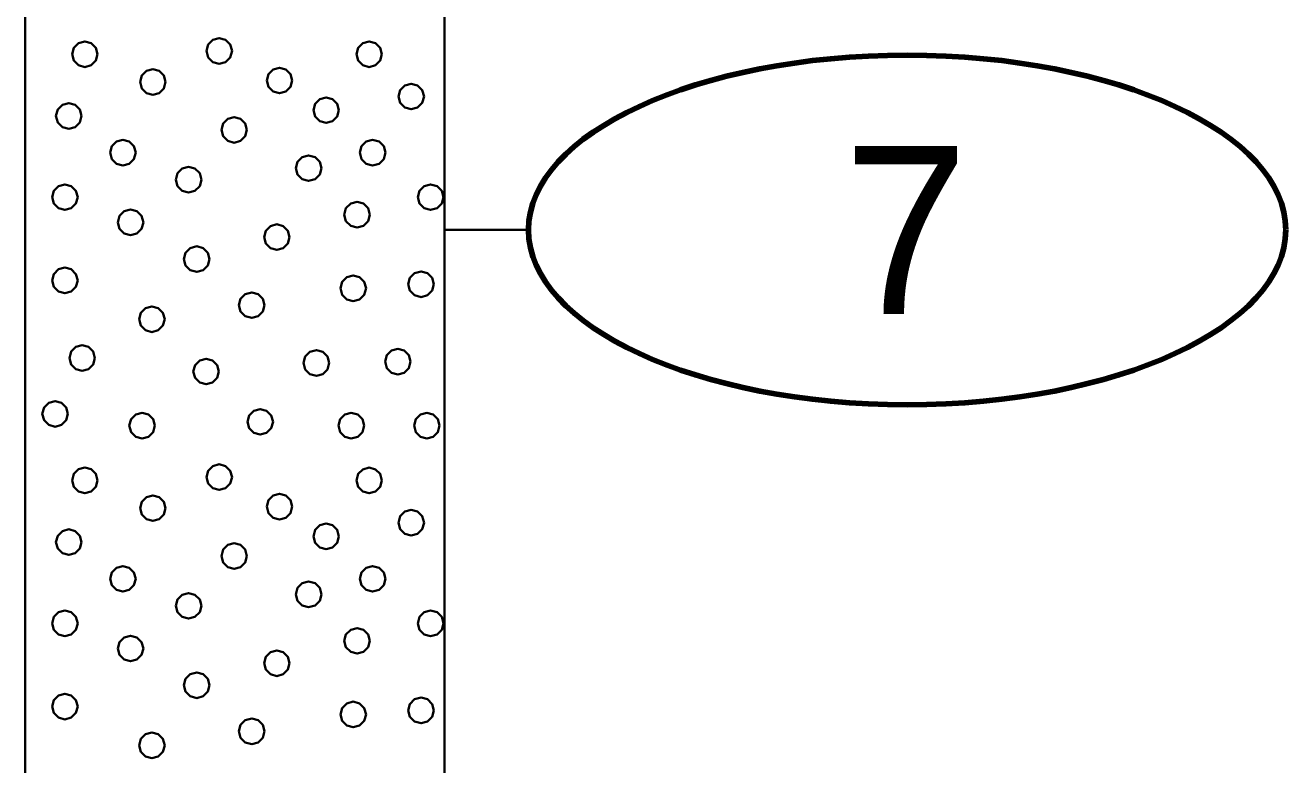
# Model space of a CAD drawing. Extents: x -582 to 653, y -817 to -3.
# Drawn here: x -573.75 to -566.23, y -199.3 to -194.89 of the extents above; entities that cross this region are included whole.
import ezdxf
from ezdxf.enums import TextEntityAlignment as Align

# ---------------------------------------------------------------- set-up
doc = ezdxf.new("R2010")
doc.units = 0
doc.header["$LTSCALE"] = 0.4
doc.layers.add('27', color=7, linetype='Continuous', lineweight=40)

msp = doc.modelspace()

# ---------------------------------------------------------------- linework, layer by layer
at = {"layer": '27'}
msp.add_line((-570.7477, -196.108), (-571.2477, -196.108), dxfattribs=at)
for points in [[(-573.7477, -192.308), (-571.2477, -192.308), (-571.2477, -207.308), (-573.7477, -207.308)], [(-573.3158, -195.0607), (-573.326, -195.0226), (-573.3539, -194.9947), (-573.392, -194.9845), (-573.4301, -194.9947), (-573.458, -195.0226), (-573.4682, -195.0607), (-573.458, -195.0988), (-573.4301, -195.1267), (-573.392, -195.1369), (-573.3539, -195.1267), (-573.326, -195.0988)], [(-572.5148, -195.0411), (-572.525, -195.003), (-572.5529, -194.9751), (-572.591, -194.9649), (-572.6291, -194.9751), (-572.657, -195.003), (-572.6672, -195.0411), (-572.657, -195.0792), (-572.6291, -195.1071), (-572.591, -195.1173), (-572.5529, -195.1071), (-572.525, -195.0792)], [(-571.6212, -195.0607), (-571.6314, -195.0226), (-571.6593, -194.9948), (-571.6974, -194.9845), (-571.7355, -194.9948), (-571.7634, -195.0226), (-571.7736, -195.0607), (-571.7634, -195.0988), (-571.7355, -195.1267), (-571.6974, -195.1369), (-571.6593, -195.1267), (-571.6314, -195.0988)], [(-572.9108, -195.226), (-572.921, -195.1879), (-572.9489, -195.16), (-572.987, -195.1498), (-573.0251, -195.16), (-573.053, -195.1879), (-573.0632, -195.226), (-573.053, -195.2641), (-573.0251, -195.2919), (-572.987, -195.3022), (-572.9489, -195.2919), (-572.921, -195.2641)], [(-572.1558, -195.217), (-572.166, -195.1789), (-572.1939, -195.151), (-572.232, -195.1408), (-572.2701, -195.151), (-572.2979, -195.1789), (-572.3082, -195.217), (-572.2979, -195.2551), (-572.2701, -195.283), (-572.232, -195.2932), (-572.1939, -195.283), (-572.166, -195.2551)], [(-571.3703, -195.3128), (-571.3805, -195.2747), (-571.4084, -195.2469), (-571.4465, -195.2366), (-571.4846, -195.2469), (-571.5125, -195.2747), (-571.5227, -195.3128), (-571.5125, -195.3509), (-571.4846, -195.3788), (-571.4465, -195.389), (-571.4084, -195.3788), (-571.3805, -195.3509)], [(-573.412, -195.4285), (-573.4222, -195.3904), (-573.4501, -195.3625), (-573.4882, -195.3523), (-573.5263, -195.3625), (-573.5541, -195.3904), (-573.5644, -195.4285), (-573.5541, -195.4666), (-573.5263, -195.4945), (-573.4882, -195.5047), (-573.4501, -195.4945), (-573.4222, -195.4666)], [(-571.8775, -195.3942), (-571.8877, -195.3561), (-571.9156, -195.3282), (-571.9537, -195.318), (-571.9918, -195.3282), (-572.0197, -195.3561), (-572.0299, -195.3942), (-572.0197, -195.4323), (-571.9918, -195.4602), (-571.9537, -195.4704), (-571.9156, -195.4602), (-571.8877, -195.4323)], [(-572.4259, -195.5117), (-572.4361, -195.4736), (-572.464, -195.4457), (-572.5021, -195.4355), (-572.5402, -195.4457), (-572.5681, -195.4736), (-572.5783, -195.5117), (-572.5681, -195.5498), (-572.5402, -195.5777), (-572.5021, -195.5879), (-572.464, -195.5777), (-572.4361, -195.5498)], [(-573.0891, -195.6472), (-573.0993, -195.6091), (-573.1272, -195.5812), (-573.1653, -195.571), (-573.2034, -195.5812), (-573.2312, -195.6091), (-573.2415, -195.6472), (-573.2312, -195.6853), (-573.2034, -195.7132), (-573.1653, -195.7234), (-573.1272, -195.7132), (-573.0993, -195.6853)], [(-571.6004, -195.6472), (-571.6106, -195.6091), (-571.6385, -195.5812), (-571.6766, -195.571), (-571.7147, -195.5812), (-571.7426, -195.6091), (-571.7528, -195.6472), (-571.7426, -195.6853), (-571.7147, -195.7132), (-571.6766, -195.7234), (-571.6385, -195.7132), (-571.6106, -195.6853)], [(-571.9818, -195.74), (-571.992, -195.7019), (-572.0199, -195.674), (-572.058, -195.6638), (-572.0961, -195.674), (-572.124, -195.7019), (-572.1342, -195.74), (-572.124, -195.7781), (-572.0961, -195.806), (-572.058, -195.8162), (-572.0199, -195.806), (-571.992, -195.7781)], [(-572.6975, -195.8086), (-572.7077, -195.7705), (-572.7356, -195.7427), (-572.7737, -195.7324), (-572.8118, -195.7427), (-572.8397, -195.7705), (-572.8499, -195.8086), (-572.8397, -195.8467), (-572.8118, -195.8746), (-572.7737, -195.8848), (-572.7356, -195.8746), (-572.7077, -195.8467)], [(-573.4348, -195.9129), (-573.4451, -195.8748), (-573.4729, -195.8469), (-573.511, -195.8367), (-573.5491, -195.8469), (-573.577, -195.8748), (-573.5872, -195.9129), (-573.577, -195.951), (-573.5491, -195.9789), (-573.511, -195.9891), (-573.4729, -195.9789), (-573.4451, -195.951)], [(-571.2546, -195.9129), (-571.2648, -195.8748), (-571.2927, -195.8469), (-571.3308, -195.8367), (-571.3689, -195.8469), (-571.3968, -195.8748), (-571.407, -195.9129), (-571.3968, -195.951), (-571.3689, -195.9789), (-571.3308, -195.9891), (-571.2927, -195.9789), (-571.2648, -195.951)], [(-571.6932, -196.0171), (-571.7034, -195.979), (-571.7313, -195.9511), (-571.7694, -195.9409), (-571.8075, -195.9511), (-571.8354, -195.979), (-571.8456, -196.0171), (-571.8354, -196.0552), (-571.8075, -196.0831), (-571.7694, -196.0933), (-571.7313, -196.0831), (-571.7034, -196.0552)], [(-573.0433, -196.0629), (-573.0535, -196.0248), (-573.0814, -195.9969), (-573.1195, -195.9867), (-573.1576, -195.9969), (-573.1855, -196.0248), (-573.1957, -196.0629), (-573.1855, -196.101), (-573.1576, -196.1289), (-573.1195, -196.1391), (-573.0814, -196.1289), (-573.0535, -196.101)], [(-572.1712, -196.1506), (-572.1814, -196.1125), (-572.2093, -196.0846), (-572.2474, -196.0744), (-572.2855, -196.0846), (-572.3134, -196.1125), (-572.3236, -196.1506), (-572.3134, -196.1887), (-572.2855, -196.2166), (-572.2474, -196.2268), (-572.2093, -196.2166), (-572.1814, -196.1887)], [(-572.6492, -196.2816), (-572.6594, -196.2435), (-572.6873, -196.2156), (-572.7254, -196.2054), (-572.7635, -196.2156), (-572.7914, -196.2435), (-572.8016, -196.2816), (-572.7914, -196.3197), (-572.7635, -196.3475), (-572.7254, -196.3578), (-572.6873, -196.3475), (-572.6594, -196.3197)], [(-573.4348, -196.4087), (-573.4451, -196.3706), (-573.4729, -196.3427), (-573.511, -196.3325), (-573.5491, -196.3427), (-573.577, -196.3706), (-573.5872, -196.4087), (-573.577, -196.4468), (-573.5491, -196.4747), (-573.511, -196.4849), (-573.4729, -196.4747), (-573.4451, -196.4468)], [(-571.3118, -196.4316), (-571.322, -196.3935), (-571.3499, -196.3656), (-571.388, -196.3554), (-571.4261, -196.3656), (-571.454, -196.3935), (-571.4642, -196.4316), (-571.454, -196.4697), (-571.4261, -196.4976), (-571.388, -196.5078), (-571.3499, -196.4976), (-571.322, -196.4697)], [(-571.7161, -196.4557), (-571.7263, -196.4176), (-571.7542, -196.3897), (-571.7923, -196.3795), (-571.8304, -196.3897), (-571.8583, -196.4176), (-571.8685, -196.4557), (-571.8583, -196.4938), (-571.8304, -196.5217), (-571.7923, -196.5319), (-571.7542, -196.5217), (-571.7263, -196.4938)], [(-572.3212, -196.5561), (-572.3314, -196.518), (-572.3593, -196.4902), (-572.3974, -196.4799), (-572.4355, -196.4902), (-572.4634, -196.518), (-572.4736, -196.5561), (-572.4634, -196.5942), (-572.4355, -196.6221), (-572.3974, -196.6323), (-572.3593, -196.6221), (-572.3314, -196.5942)], [(-572.9162, -196.6401), (-572.9264, -196.602), (-572.9543, -196.5741), (-572.9924, -196.5639), (-573.0305, -196.5741), (-573.0584, -196.602), (-573.0686, -196.6401), (-573.0584, -196.6782), (-573.0305, -196.706), (-572.9924, -196.7163), (-572.9543, -196.706), (-572.9264, -196.6782)], [(-573.3319, -196.8714), (-573.3421, -196.8333), (-573.37, -196.8054), (-573.4081, -196.7952), (-573.4462, -196.8054), (-573.4741, -196.8333), (-573.4843, -196.8714), (-573.4741, -196.9095), (-573.4462, -196.9374), (-573.4081, -196.9476), (-573.37, -196.9374), (-573.3421, -196.9095)], [(-572.5933, -196.9515), (-572.6035, -196.9134), (-572.6314, -196.8855), (-572.6695, -196.8753), (-572.7076, -196.8855), (-572.7355, -196.9134), (-572.7457, -196.9515), (-572.7355, -196.9896), (-572.7076, -197.0175), (-572.6695, -197.0277), (-572.6314, -197.0175), (-572.6035, -196.9896)], [(-571.936, -196.9007), (-571.9462, -196.8626), (-571.9741, -196.8347), (-572.0122, -196.8245), (-572.0503, -196.8347), (-572.0782, -196.8626), (-572.0884, -196.9007), (-572.0782, -196.9388), (-572.0503, -196.9667), (-572.0122, -196.9769), (-571.9741, -196.9667), (-571.9462, -196.9388)], [(-571.4504, -196.893), (-571.4606, -196.8549), (-571.4885, -196.827), (-571.5266, -196.8168), (-571.5647, -196.827), (-571.5926, -196.8549), (-571.6028, -196.893), (-571.5926, -196.9311), (-571.5647, -196.959), (-571.5266, -196.9692), (-571.4885, -196.959), (-571.4606, -196.9311)], [(-573.4933, -197.2045), (-573.5035, -197.1664), (-573.5314, -197.1385), (-573.5695, -197.1283), (-573.6076, -197.1385), (-573.6355, -197.1664), (-573.6457, -197.2045), (-573.6355, -197.2426), (-573.6076, -197.2705), (-573.5695, -197.2807), (-573.5314, -197.2705), (-573.5035, -197.2426)], [(-572.2704, -197.2515), (-572.2806, -197.2134), (-572.3085, -197.1855), (-572.3466, -197.1753), (-572.3847, -197.1855), (-572.4125, -197.2134), (-572.4228, -197.2515), (-572.4125, -197.2896), (-572.3847, -197.3175), (-572.3466, -197.3277), (-572.3085, -197.3175), (-572.2806, -197.2896)], [(-572.9746, -197.2744), (-572.9848, -197.2363), (-573.0127, -197.2084), (-573.0508, -197.1982), (-573.0889, -197.2084), (-573.1168, -197.2363), (-573.127, -197.2744), (-573.1168, -197.3125), (-573.0889, -197.3404), (-573.0508, -197.3506), (-573.0127, -197.3404), (-572.9848, -197.3125)], [(-571.7275, -197.2744), (-571.7377, -197.2363), (-571.7656, -197.2084), (-571.8037, -197.1982), (-571.8418, -197.2084), (-571.8697, -197.2363), (-571.8799, -197.2744), (-571.8697, -197.3125), (-571.8418, -197.3404), (-571.8037, -197.3506), (-571.7656, -197.3404), (-571.7377, -197.3125)], [(-571.2775, -197.2744), (-571.2877, -197.2363), (-571.3156, -197.2084), (-571.3537, -197.1982), (-571.3918, -197.2084), (-571.4197, -197.2363), (-571.4299, -197.2744), (-571.4197, -197.3125), (-571.3918, -197.3404), (-571.3537, -197.3506), (-571.3156, -197.3404), (-571.2877, -197.3125)], [(-573.3158, -197.6007), (-573.326, -197.5626), (-573.3539, -197.5347), (-573.392, -197.5245), (-573.4301, -197.5347), (-573.458, -197.5626), (-573.4682, -197.6007), (-573.458, -197.6388), (-573.4301, -197.6667), (-573.392, -197.6769), (-573.3539, -197.6667), (-573.326, -197.6388)], [(-572.5148, -197.5811), (-572.525, -197.543), (-572.5529, -197.5151), (-572.591, -197.5049), (-572.6291, -197.5151), (-572.657, -197.543), (-572.6672, -197.5811), (-572.657, -197.6192), (-572.6291, -197.6471), (-572.591, -197.6573), (-572.5529, -197.6471), (-572.525, -197.6192)], [(-571.6212, -197.6007), (-571.6314, -197.5626), (-571.6593, -197.5348), (-571.6974, -197.5245), (-571.7355, -197.5348), (-571.7634, -197.5626), (-571.7736, -197.6007), (-571.7634, -197.6388), (-571.7355, -197.6667), (-571.6974, -197.6769), (-571.6593, -197.6667), (-571.6314, -197.6388)], [(-572.9108, -197.766), (-572.921, -197.7279), (-572.9489, -197.7), (-572.987, -197.6898), (-573.0251, -197.7), (-573.053, -197.7279), (-573.0632, -197.766), (-573.053, -197.8041), (-573.0251, -197.8319), (-572.987, -197.8422), (-572.9489, -197.8319), (-572.921, -197.8041)], [(-572.1558, -197.757), (-572.166, -197.7189), (-572.1939, -197.691), (-572.232, -197.6808), (-572.2701, -197.691), (-572.2979, -197.7189), (-572.3082, -197.757), (-572.2979, -197.7951), (-572.2701, -197.823), (-572.232, -197.8332), (-572.1939, -197.823), (-572.166, -197.7951)], [(-571.3703, -197.8528), (-571.3805, -197.8147), (-571.4084, -197.7869), (-571.4465, -197.7766), (-571.4846, -197.7869), (-571.5125, -197.8147), (-571.5227, -197.8528), (-571.5125, -197.8909), (-571.4846, -197.9188), (-571.4465, -197.929), (-571.4084, -197.9188), (-571.3805, -197.8909)], [(-571.8775, -197.9342), (-571.8877, -197.8961), (-571.9156, -197.8682), (-571.9537, -197.858), (-571.9918, -197.8682), (-572.0197, -197.8961), (-572.0299, -197.9342), (-572.0197, -197.9723), (-571.9918, -198.0002), (-571.9537, -198.0104), (-571.9156, -198.0002), (-571.8877, -197.9723)], [(-573.412, -197.9685), (-573.4222, -197.9304), (-573.4501, -197.9025), (-573.4882, -197.8923), (-573.5263, -197.9025), (-573.5541, -197.9304), (-573.5644, -197.9685), (-573.5541, -198.0066), (-573.5263, -198.0345), (-573.4882, -198.0447), (-573.4501, -198.0345), (-573.4222, -198.0066)], [(-572.4259, -198.0517), (-572.4361, -198.0136), (-572.464, -197.9857), (-572.5021, -197.9755), (-572.5402, -197.9857), (-572.5681, -198.0136), (-572.5783, -198.0517), (-572.5681, -198.0898), (-572.5402, -198.1177), (-572.5021, -198.1279), (-572.464, -198.1177), (-572.4361, -198.0898)], [(-573.0891, -198.1872), (-573.0993, -198.1491), (-573.1272, -198.1212), (-573.1653, -198.111), (-573.2034, -198.1212), (-573.2312, -198.1491), (-573.2415, -198.1872), (-573.2312, -198.2253), (-573.2034, -198.2532), (-573.1653, -198.2634), (-573.1272, -198.2532), (-573.0993, -198.2253)], [(-571.6004, -198.1872), (-571.6106, -198.1491), (-571.6385, -198.1212), (-571.6766, -198.111), (-571.7147, -198.1212), (-571.7426, -198.1491), (-571.7528, -198.1872), (-571.7426, -198.2253), (-571.7147, -198.2532), (-571.6766, -198.2634), (-571.6385, -198.2532), (-571.6106, -198.2253)], [(-571.9818, -198.28), (-571.992, -198.2419), (-572.0199, -198.214), (-572.058, -198.2038), (-572.0961, -198.214), (-572.124, -198.2419), (-572.1342, -198.28), (-572.124, -198.3181), (-572.0961, -198.346), (-572.058, -198.3562), (-572.0199, -198.346), (-571.992, -198.3181)], [(-572.6975, -198.3486), (-572.7077, -198.3105), (-572.7356, -198.2827), (-572.7737, -198.2724), (-572.8118, -198.2827), (-572.8397, -198.3105), (-572.8499, -198.3486), (-572.8397, -198.3867), (-572.8118, -198.4146), (-572.7737, -198.4248), (-572.7356, -198.4146), (-572.7077, -198.3867)], [(-573.4348, -198.4529), (-573.4451, -198.4148), (-573.4729, -198.3869), (-573.511, -198.3767), (-573.5491, -198.3869), (-573.577, -198.4148), (-573.5872, -198.4529), (-573.577, -198.491), (-573.5491, -198.5189), (-573.511, -198.5291), (-573.4729, -198.5189), (-573.4451, -198.491)], [(-571.2546, -198.4529), (-571.2648, -198.4148), (-571.2927, -198.3869), (-571.3308, -198.3767), (-571.3689, -198.3869), (-571.3968, -198.4148), (-571.407, -198.4529), (-571.3968, -198.491), (-571.3689, -198.5189), (-571.3308, -198.5291), (-571.2927, -198.5189), (-571.2648, -198.491)], [(-573.0433, -198.6029), (-573.0535, -198.5648), (-573.0814, -198.5369), (-573.1195, -198.5267), (-573.1576, -198.5369), (-573.1855, -198.5648), (-573.1957, -198.6029), (-573.1855, -198.641), (-573.1576, -198.6689), (-573.1195, -198.6791), (-573.0814, -198.6689), (-573.0535, -198.641)], [(-571.6932, -198.5571), (-571.7034, -198.519), (-571.7313, -198.4911), (-571.7694, -198.4809), (-571.8075, -198.4911), (-571.8354, -198.519), (-571.8456, -198.5571), (-571.8354, -198.5952), (-571.8075, -198.6231), (-571.7694, -198.6333), (-571.7313, -198.6231), (-571.7034, -198.5952)], [(-572.1712, -198.6906), (-572.1814, -198.6525), (-572.2093, -198.6246), (-572.2474, -198.6144), (-572.2855, -198.6246), (-572.3134, -198.6525), (-572.3236, -198.6906), (-572.3134, -198.7287), (-572.2855, -198.7566), (-572.2474, -198.7668), (-572.2093, -198.7566), (-572.1814, -198.7287)], [(-572.6492, -198.8216), (-572.6594, -198.7835), (-572.6873, -198.7556), (-572.7254, -198.7454), (-572.7635, -198.7556), (-572.7914, -198.7835), (-572.8016, -198.8216), (-572.7914, -198.8597), (-572.7635, -198.8875), (-572.7254, -198.8978), (-572.6873, -198.8875), (-572.6594, -198.8597)], [(-573.4348, -198.9487), (-573.4451, -198.9106), (-573.4729, -198.8827), (-573.511, -198.8725), (-573.5491, -198.8827), (-573.577, -198.9106), (-573.5872, -198.9487), (-573.577, -198.9868), (-573.5491, -199.0147), (-573.511, -199.0249), (-573.4729, -199.0147), (-573.4451, -198.9868)], [(-571.3118, -198.9716), (-571.322, -198.9335), (-571.3499, -198.9056), (-571.388, -198.8954), (-571.4261, -198.9056), (-571.454, -198.9335), (-571.4642, -198.9716), (-571.454, -199.0097), (-571.4261, -199.0376), (-571.388, -199.0478), (-571.3499, -199.0376), (-571.322, -199.0097)], [(-571.7161, -198.9957), (-571.7263, -198.9576), (-571.7542, -198.9297), (-571.7923, -198.9195), (-571.8304, -198.9297), (-571.8583, -198.9576), (-571.8685, -198.9957), (-571.8583, -199.0338), (-571.8304, -199.0617), (-571.7923, -199.0719), (-571.7542, -199.0617), (-571.7263, -199.0338)], [(-572.3212, -199.0961), (-572.3314, -199.058), (-572.3593, -199.0302), (-572.3974, -199.0199), (-572.4355, -199.0302), (-572.4634, -199.058), (-572.4736, -199.0961), (-572.4634, -199.1342), (-572.4355, -199.1621), (-572.3974, -199.1723), (-572.3593, -199.1621), (-572.3314, -199.1342)], [(-572.9162, -199.1801), (-572.9264, -199.142), (-572.9543, -199.1141), (-572.9924, -199.1039), (-573.0305, -199.1141), (-573.0584, -199.142), (-573.0686, -199.1801), (-573.0584, -199.2182), (-573.0305, -199.246), (-572.9924, -199.2563), (-572.9543, -199.246), (-572.9264, -199.2182)]]:
    msp.add_lwpolyline(points, close=True, dxfattribs=at)
at = {"layer": '27', "lineweight": 100}
msp.add_ellipse((-568.4903, -196.108), major_axis=(2.2574, 0), ratio=0.461538, dxfattribs=at)

# ---------------------------------------------------------------- texts
at = {"layer": '27'}
msp.add_text('7', height=1, dxfattribs=at).set_placement((-568.4976, -196.608), align=Align.CENTER)

doc.saveas('drawing.dxf')
